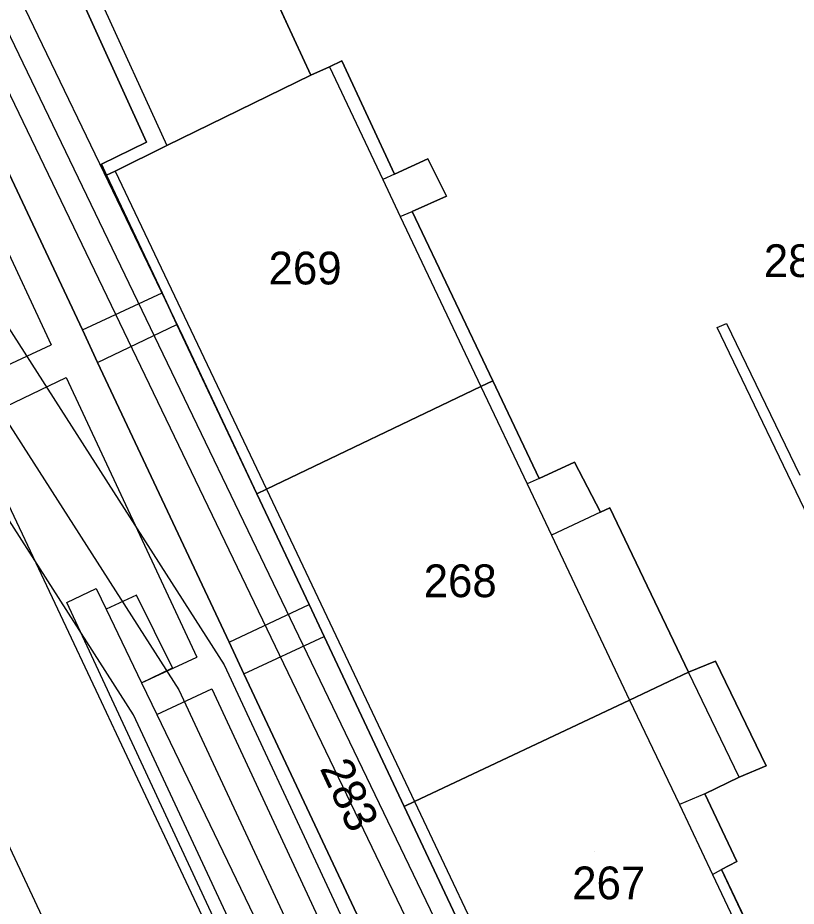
# Model space of a CAD drawing. Extents: x -264070 to -262271, y -1238894 to -1238141.
# Drawn here: x -263604.2 to -263556.7, y -1238662.6 to -1238608.4 of the extents above; entities that cross this region are included whole.
import ezdxf

# ---------------------------------------------------------------- set-up
doc = ezdxf.new("R2010")
doc.units = 0
for name, color, linetype in [('body_kn', 7, 'Continuous'), ('kladpar_druhypozemkov', 7, 'Continuous'), ('kladpar_hranice', 7, 'Continuous'), ('kladpar_parcelnecisla', 7, 'Continuous'), ('kladpar_plochy', 7, 'Continuous'), ('linie', 7, 'Continuous'), ('tarchy_linie', 7, 'Continuous'), ('zappar_hrandruhpozemk', 7, 'Continuous')]:
    doc.layers.add(name, color=color, linetype=linetype)

msp = doc.modelspace()

# ---------------------------------------------------------------- linework, layer by layer
at = {"layer": 'body_kn'}
for p, q in [((-263585.17, -1238611.39), (-263585.17, -1238611.39)), ((-263585.17, -1238611.39), (-263585.17, -1238611.39)), ((-263584.41, -1238611.01), (-263584.41, -1238611.01)), ((-263586.31, -1238611.9), (-263586.31, -1238611.9)), ((-263586.31, -1238611.9), (-263586.31, -1238611.9)), ((-263596.34, -1238615.99), (-263596.34, -1238615.99)), ((-263595.09, -1238616.19), (-263595.09, -1238616.19)), ((-263599.1, -1238617.33), (-263599.1, -1238617.33)), ((-263579.15, -1238616.99), (-263579.15, -1238616.99)), ((-263598.78, -1238618), (-263598.78, -1238618)), ((-263598.25, -1238617.75), (-263598.25, -1238617.75)), ((-263598.25, -1238617.75), (-263598.25, -1238617.75)), ((-263581.19, -1238617.93), (-263581.19, -1238617.93)), ((-263581.19, -1238617.93), (-263581.19, -1238617.93)), ((-263581.91, -1238618.27), (-263581.91, -1238618.27)), ((-263578.02, -1238619.27), (-263578.02, -1238619.27)), ((-263580.84, -1238620.53), (-263580.84, -1238620.53)), ((-263580.84, -1238620.53), (-263580.84, -1238620.53)), ((-263580.12, -1238620.21), (-263580.12, -1238620.21)), ((-263595.39, -1238625.18), (-263595.39, -1238625.18)), ((-263594.49, -1238627.11), (-263594.49, -1238627.11)), ((-263560.91, -1238627.05), (-263560.91, -1238627.05)), ((-263600.25, -1238627.45), (-263600.25, -1238627.45)), ((-263600.25, -1238627.45), (-263600.25, -1238627.45)), ((-263561.48, -1238627.3), (-263561.48, -1238627.3)), ((-263561.48, -1238627.3), (-263561.48, -1238627.3)), ((-263594.13, -1238627.86), (-263594.13, -1238627.86)), ((-263602.17, -1238628.35), (-263602.17, -1238628.35)), ((-263599.33, -1238629.43), (-263599.33, -1238629.43)), ((-263599.33, -1238629.43), (-263599.33, -1238629.43)), ((-263601.24, -1238630.35), (-263601.24, -1238630.35)), ((-263601.24, -1238630.35), (-263601.24, -1238630.35)), ((-263575.91, -1238630.91), (-263575.91, -1238630.91)), ((-263575.91, -1238630.91), (-263575.91, -1238630.91)), ((-263575.18, -1238630.56), (-263575.18, -1238630.56)), ((-263570.19, -1238635.53), (-263570.19, -1238635.53)), ((-263573.1, -1238636.84), (-263573.1, -1238636.84)), ((-263572.35, -1238636.53), (-263572.35, -1238636.53)), ((-263572.35, -1238636.53), (-263572.35, -1238636.53)), ((-263589.6, -1238637.45), (-263589.6, -1238637.45)), ((-263589.02, -1238637.18), (-263589.02, -1238637.18)), ((-263589.02, -1238637.18), (-263589.02, -1238637.18)), ((-263568.61, -1238638.58), (-263568.61, -1238638.58)), ((-263568.61, -1238638.58), (-263568.61, -1238638.58)), ((-263568.04, -1238638.32), (-263568.04, -1238638.32)), ((-263571.61, -1238639.98), (-263571.61, -1238639.98)), ((-263599.42, -1238643.24), (-263599.42, -1238643.24)), ((-263596.96, -1238643.64), (-263596.96, -1238643.64)), ((-263601.2, -1238644.09), (-263601.2, -1238644.09)), ((-263601.2, -1238644.09), (-263601.2, -1238644.09)), ((-263598.81, -1238644.51), (-263598.81, -1238644.51)), ((-263598.81, -1238644.51), (-263598.81, -1238644.51)), ((-263586.41, -1238644.22), (-263586.41, -1238644.22)), ((-263585.49, -1238646.18), (-263585.49, -1238646.18)), ((-263591.3, -1238646.51), (-263591.3, -1238646.51)), ((-263591.3, -1238646.51), (-263591.3, -1238646.51)), ((-263593.26, -1238647.43), (-263593.26, -1238647.43)), ((-263561.59, -1238647.67), (-263561.59, -1238647.67)), ((-263594.75, -1238648.08), (-263594.75, -1238648.08)), ((-263591.59, -1238647.91), (-263591.59, -1238647.91)), ((-263563.24, -1238648.35), (-263563.24, -1238648.35)), ((-263563.24, -1238648.35), (-263563.24, -1238648.35)), ((-263590.39, -1238648.45), (-263590.39, -1238648.45)), ((-263590.39, -1238648.45), (-263590.39, -1238648.45)), ((-263596.64, -1238649), (-263596.64, -1238649)), ((-263594.36, -1238649.43), (-263594.36, -1238649.43)), ((-263592.36, -1238649.37), (-263592.36, -1238649.37)), ((-263592.36, -1238649.37), (-263592.36, -1238649.37)), ((-263566.83, -1238650.05), (-263566.83, -1238650.05)), ((-263566.83, -1238650.05), (-263566.83, -1238650.05)), ((-263599.11, -1238650.15), (-263599.11, -1238650.15)), ((-263597.13, -1238650.95), (-263597.13, -1238650.95)), ((-263595.71, -1238650.93), (-263595.71, -1238650.93)), ((-263595.71, -1238650.93), (-263595.71, -1238650.93)), ((-263598.2, -1238652.09), (-263598.2, -1238652.09)), ((-263558.49, -1238654.08), (-263558.49, -1238654.08)), ((-263560.14, -1238654.77), (-263560.14, -1238654.77)), ((-263560.14, -1238654.77), (-263560.14, -1238654.77)), ((-263562.24, -1238655.78), (-263562.24, -1238655.78)), ((-263562.24, -1238655.78), (-263562.24, -1238655.78)), ((-263580.6, -1238656.55), (-263580.6, -1238656.55)), ((-263580.6, -1238656.55), (-263580.6, -1238656.55)), ((-263579.97, -1238656.25), (-263579.97, -1238656.25)), ((-263579.97, -1238656.25), (-263579.97, -1238656.25)), ((-263563.79, -1238656.44), (-263563.79, -1238656.44)), ((-263560.28, -1238659.91), (-263560.28, -1238659.91)), ((-263561.77, -1238660.7), (-263561.77, -1238660.7)), ((-263561.77, -1238660.7), (-263561.77, -1238660.7)), ((-263561.23, -1238660.41), (-263561.23, -1238660.41))]:
    msp.add_line(p, q, dxfattribs=at)
at = {"layer": 'kladpar_druhypozemkov'}
for p, q in [((-263587, -1238622.52), (-263587, -1238622.52)), ((-263577.6, -1238641.57), (-263577.6, -1238641.57)), ((-263582.73, -1238656.24), (-263582.73, -1238656.24)), ((-263569, -1238659.32), (-263569, -1238659.32))]:
    msp.add_line(p, q, dxfattribs=at)
at = {"layer": 'kladpar_hranice'}
for points in [[(-263587.89, -1238592), (-263587.49, -1238592.87), (-263584.26, -1238599.97), (-263583.5, -1238601.81), (-263584.7, -1238602.44), (-263583.89, -1238604.03), (-263588.84, -1238606.37), (-263586.31, -1238611.9), (-263595.09, -1238616.19), (-263598.25, -1238617.75), (-263598.78, -1238618), (-263599.1, -1238617.33), (-263596.34, -1238615.99), (-263603.77, -1238599.64), (-263587.89, -1238592)], [(-263603.77, -1238599.64), (-263596.34, -1238615.99), (-263599.1, -1238617.33), (-263598.78, -1238618), (-263595.39, -1238625.18), (-263594.49, -1238627.11), (-263589.6, -1238637.45), (-263586.41, -1238644.22), (-263585.49, -1238646.18), (-263580.6, -1238656.55)], [(-263580.6, -1238656.55), (-263577.28, -1238663.59), (-263576.42, -1238665.41), (-263571.45, -1238675.92), (-263571.12, -1238676.62), (-263567.73, -1238675.07), (-263565.87, -1238679.14), (-263565, -1238681.04), (-263561.19, -1238689.35), (-263557.8, -1238696.75), (-263556.88, -1238698.74), (-263565, -1238702.46), (-263565.87, -1238700.61), (-263573.22, -1238684.97), (-263574.13, -1238683.02), (-263581.37, -1238667.63), (-263582.21, -1238665.86), (-263590.39, -1238648.45), (-263591.3, -1238646.51), (-263599.33, -1238629.43), (-263600.25, -1238627.45), (-263612.87, -1238600.61)], [(-263612.87, -1238600.61), (-263600.25, -1238627.45), (-263599.33, -1238629.43), (-263591.3, -1238646.51), (-263590.39, -1238648.45), (-263582.21, -1238665.86), (-263581.37, -1238667.63), (-263574.13, -1238683.02)], [(-263557.13, -1238668.99), (-263561.23, -1238660.41), (-263560.28, -1238659.91), (-263562.24, -1238655.78), (-263560.14, -1238654.77), (-263558.49, -1238654.08), (-263561.59, -1238647.67), (-263563.24, -1238648.35), (-263568.04, -1238638.32), (-263568.61, -1238638.58), (-263570.19, -1238635.53), (-263572.35, -1238636.53), (-263575.18, -1238630.56), (-263580.12, -1238620.21), (-263578.02, -1238619.27), (-263579.15, -1238616.99), (-263581.19, -1238617.93), (-263584.41, -1238611.01), (-263585.17, -1238611.39), (-263586.31, -1238611.9), (-263588.84, -1238606.37)], [(-263586.31, -1238611.9), (-263585.17, -1238611.39), (-263584.41, -1238611.01), (-263581.19, -1238617.93), (-263579.15, -1238616.99), (-263578.02, -1238619.27), (-263580.12, -1238620.21), (-263575.18, -1238630.56), (-263575.91, -1238630.91), (-263589.02, -1238637.18), (-263589.6, -1238637.45), (-263594.49, -1238627.11), (-263595.39, -1238625.18), (-263598.78, -1238618), (-263598.25, -1238617.75), (-263595.09, -1238616.19), (-263586.31, -1238611.9)], [(-263575.91, -1238630.91), (-263575.18, -1238630.56), (-263572.35, -1238636.53), (-263570.19, -1238635.53), (-263568.61, -1238638.58), (-263568.04, -1238638.32), (-263563.24, -1238648.35), (-263566.83, -1238650.05), (-263579.97, -1238656.25), (-263580.6, -1238656.55), (-263585.49, -1238646.18), (-263586.41, -1238644.22), (-263589.6, -1238637.45), (-263589.02, -1238637.18), (-263575.91, -1238630.91)], [(-263563.24, -1238648.35), (-263561.59, -1238647.67), (-263558.49, -1238654.08), (-263560.14, -1238654.77), (-263562.24, -1238655.78), (-263560.28, -1238659.91), (-263561.23, -1238660.41), (-263557.13, -1238668.99), (-263557.71, -1238669.26), (-263558.97, -1238669.87), (-263567.64, -1238674.07), (-263570.78, -1238675.59), (-263571.45, -1238675.92), (-263576.42, -1238665.41), (-263577.28, -1238663.59), (-263580.6, -1238656.55), (-263579.97, -1238656.25), (-263566.83, -1238650.05), (-263563.24, -1238648.35)]]:
    msp.add_lwpolyline(points, dxfattribs=at)
at = {"layer": 'kladpar_plochy'}
for p, q in [((-263586.31, -1238611.9), (-263588.84, -1238606.37)), ((-263585.17, -1238611.39), (-263586.31, -1238611.9)), ((-263584.41, -1238611.01), (-263585.17, -1238611.39)), ((-263581.19, -1238617.93), (-263584.41, -1238611.01)), ((-263579.15, -1238616.99), (-263581.19, -1238617.93)), ((-263578.02, -1238619.27), (-263579.15, -1238616.99)), ((-263580.12, -1238620.21), (-263578.02, -1238619.27)), ((-263575.18, -1238630.56), (-263580.12, -1238620.21)), ((-263572.35, -1238636.53), (-263575.18, -1238630.56)), ((-263570.19, -1238635.53), (-263572.35, -1238636.53)), ((-263568.61, -1238638.58), (-263570.19, -1238635.53)), ((-263568.04, -1238638.32), (-263568.61, -1238638.58)), ((-263563.24, -1238648.35), (-263568.04, -1238638.32)), ((-263561.59, -1238647.67), (-263563.24, -1238648.35)), ((-263558.49, -1238654.08), (-263561.59, -1238647.67)), ((-263560.14, -1238654.77), (-263558.49, -1238654.08)), ((-263562.24, -1238655.78), (-263560.14, -1238654.77)), ((-263560.28, -1238659.91), (-263562.24, -1238655.78)), ((-263561.23, -1238660.41), (-263560.28, -1238659.91)), ((-263557.13, -1238668.99), (-263561.23, -1238660.41))]:
    msp.add_line(p, q, dxfattribs=at)
for points in [[(-263587.89, -1238592), (-263587.49, -1238592.87), (-263584.26, -1238599.97), (-263583.5, -1238601.81), (-263584.7, -1238602.44), (-263583.89, -1238604.03), (-263588.84, -1238606.37), (-263586.31, -1238611.9), (-263595.09, -1238616.19), (-263598.25, -1238617.75), (-263598.78, -1238618), (-263599.1, -1238617.33), (-263596.34, -1238615.99), (-263603.77, -1238599.64)], [(-263586.31, -1238611.9), (-263585.17, -1238611.39), (-263584.41, -1238611.01), (-263581.19, -1238617.93), (-263579.15, -1238616.99), (-263578.02, -1238619.27), (-263580.12, -1238620.21), (-263575.18, -1238630.56), (-263575.91, -1238630.91), (-263589.02, -1238637.18), (-263589.6, -1238637.45), (-263594.49, -1238627.11), (-263595.39, -1238625.18), (-263598.78, -1238618), (-263598.25, -1238617.75), (-263595.09, -1238616.19)], [(-263575.91, -1238630.91), (-263575.18, -1238630.56), (-263572.35, -1238636.53), (-263570.19, -1238635.53), (-263568.61, -1238638.58), (-263568.04, -1238638.32), (-263563.24, -1238648.35), (-263566.83, -1238650.05), (-263579.97, -1238656.25), (-263580.6, -1238656.55), (-263585.49, -1238646.18), (-263586.41, -1238644.22), (-263589.6, -1238637.45), (-263589.02, -1238637.18)], [(-263563.24, -1238648.35), (-263561.59, -1238647.67), (-263558.49, -1238654.08), (-263560.14, -1238654.77), (-263562.24, -1238655.78), (-263560.28, -1238659.91), (-263561.23, -1238660.41), (-263557.13, -1238668.99), (-263557.71, -1238669.26), (-263558.97, -1238669.87), (-263567.64, -1238674.07), (-263570.78, -1238675.59), (-263571.45, -1238675.92), (-263576.42, -1238665.41), (-263577.28, -1238663.59), (-263580.6, -1238656.55), (-263579.97, -1238656.25), (-263566.83, -1238650.05)]]:
    msp.add_lwpolyline(points, close=True, dxfattribs=at)
for points in [[(-263603.77, -1238599.64), (-263596.34, -1238615.99), (-263599.1, -1238617.33), (-263598.78, -1238618), (-263595.39, -1238625.18), (-263594.49, -1238627.11), (-263589.6, -1238637.45), (-263586.41, -1238644.22), (-263585.49, -1238646.18), (-263580.6, -1238656.55), (-263577.28, -1238663.59)], [(-263582.21, -1238665.86), (-263590.39, -1238648.45), (-263591.3, -1238646.51), (-263599.33, -1238629.43), (-263600.25, -1238627.45), (-263612.87, -1238600.61)], [(-263612.87, -1238600.61), (-263600.25, -1238627.45), (-263599.33, -1238629.43), (-263591.3, -1238646.51), (-263590.39, -1238648.45), (-263582.21, -1238665.86), (-263581.37, -1238667.63), (-263574.13, -1238683.02), (-263573.22, -1238684.97), (-263565.87, -1238700.61), (-263565, -1238702.46), (-263558.88, -1238715.6), (-263561.04, -1238716.56)]]:
    msp.add_lwpolyline(points, dxfattribs=at)
at = {"layer": 'linie'}
msp.add_line((-263689.35, -1238479.53), (-263551.75, -1238771.36), dxfattribs=at)
at = {"layer": 'tarchy_linie'}
msp.add_line((-263609.63, -1238599.24), (-263560.86, -1238700.56), dxfattribs=at)
for points in [[(-263632.71, -1238589.52), (-263594.36, -1238649.43), (-263568, -1238705.98), (-263563.18, -1238706.37)], [(-263607.56, -1238599.98), (-263594.13, -1238627.86), (-263589.6, -1238637.45), (-263586.41, -1238644.22), (-263585.49, -1238646.18), (-263580.6, -1238656.55), (-263577.28, -1238663.59), (-263576.42, -1238665.41), (-263571.45, -1238675.92), (-263571.12, -1238676.62), (-263570.75, -1238676.45), (-263559.45, -1238699.92), (-263560.86, -1238700.56), (-263562.27, -1238701.21), (-263610.31, -1238601.39)], [(-263618.48, -1238605.9), (-263591.59, -1238647.91), (-263565.94, -1238702.94), (-263564.73, -1238703.03), (-263563.18, -1238706.37), (-263561.63, -1238709.71), (-263570.06, -1238709.02), (-263597.13, -1238650.95), (-263623.61, -1238609.58), (-263633.16, -1238614.25), (-263634.23, -1238614.39), (-263648.72, -1238622.12), (-263640.45, -1238629.67), (-263590.39, -1238733.46)]]:
    msp.add_lwpolyline(points, dxfattribs=at)
at = {"layer": 'zappar_hrandruhpozemk'}
for p, q in [((-263602.54, -1238599.95), (-263595.09, -1238616.19)), ((-263614.71, -1238601.49), (-263602.17, -1238628.35)), ((-263598.25, -1238617.75), (-263589.02, -1238637.18)), ((-263581.19, -1238617.93), (-263581.91, -1238618.27)), ((-263580.84, -1238620.53), (-263580.12, -1238620.21)), ((-263600.25, -1238627.45), (-263595.39, -1238625.18)), ((-263599.33, -1238629.43), (-263594.49, -1238627.11)), ((-263549.36, -1238652.58), (-263561.48, -1238627.3)), ((-263608.09, -1238631.11), (-263602.17, -1238628.35)), ((-263607.13, -1238633.16), (-263601.24, -1238630.35)), ((-263601.24, -1238630.35), (-263593.26, -1238647.43)), ((-263572.35, -1238636.53), (-263573.1, -1238636.84)), ((-263589.02, -1238637.18), (-263579.97, -1238656.25)), ((-263568.61, -1238638.58), (-263571.61, -1238639.98)), ((-263589.49, -1238669.23), (-263601.2, -1238644.09)), ((-263598.81, -1238644.51), (-263596.64, -1238649)), ((-263591.3, -1238646.51), (-263586.41, -1238644.22)), ((-263590.39, -1238648.45), (-263585.49, -1238646.18)), ((-263596.64, -1238649), (-263593.26, -1238647.43)), ((-263560.14, -1238654.77), (-263563.24, -1238648.35)), ((-263595.71, -1238650.93), (-263592.36, -1238649.37)), ((-263592.36, -1238649.37), (-263584.23, -1238666.8)), ((-263598.2, -1238652.09), (-263590.01, -1238669.47)), ((-263562.24, -1238655.78), (-263563.79, -1238656.44)), ((-263579.97, -1238656.25), (-263570.78, -1238675.59)), ((-263561.77, -1238660.7), (-263561.23, -1238660.41))]:
    msp.add_line(p, q, dxfattribs=at)
for points in [[(-263585.17, -1238611.39), (-263581.91, -1238618.27), (-263580.84, -1238620.53), (-263575.91, -1238630.91)], [(-263561.48, -1238627.3), (-263560.91, -1238627.05), (-263556.43, -1238636.32)], [(-263575.91, -1238630.91), (-263573.1, -1238636.84), (-263571.61, -1238639.98), (-263566.83, -1238650.05)], [(-263607.13, -1238633.16), (-263599.11, -1238650.15), (-263598.2, -1238652.09)], [(-263601.2, -1238644.09), (-263599.42, -1238643.24), (-263598.81, -1238644.51)], [(-263596.64, -1238649), (-263594.75, -1238648.08), (-263596.96, -1238643.64), (-263598.81, -1238644.51)], [(-263596.64, -1238649), (-263595.71, -1238650.93), (-263587.37, -1238668.25)], [(-263566.83, -1238650.05), (-263563.79, -1238656.44), (-263561.77, -1238660.7), (-263557.71, -1238669.26)]]:
    msp.add_lwpolyline(points, dxfattribs=at)

# ---------------------------------------------------------------- texts
at = {"layer": 'kladpar_parcelnecisla'}
for s, p in [('282/1', (-263558.634, -1238624.22)), ('269', (-263588.886, -1238624.67)), ('268', (-263579.409, -1238643.77)), ('267', (-263570.338, -1238662.22))]:
    msp.add_text(s, height=2, dxfattribs=at).set_placement(p)
msp.add_text('283', height=2, rotation=295, dxfattribs=at).set_placement((-263585.781, -1238654.219))

doc.saveas('drawing.dxf')
